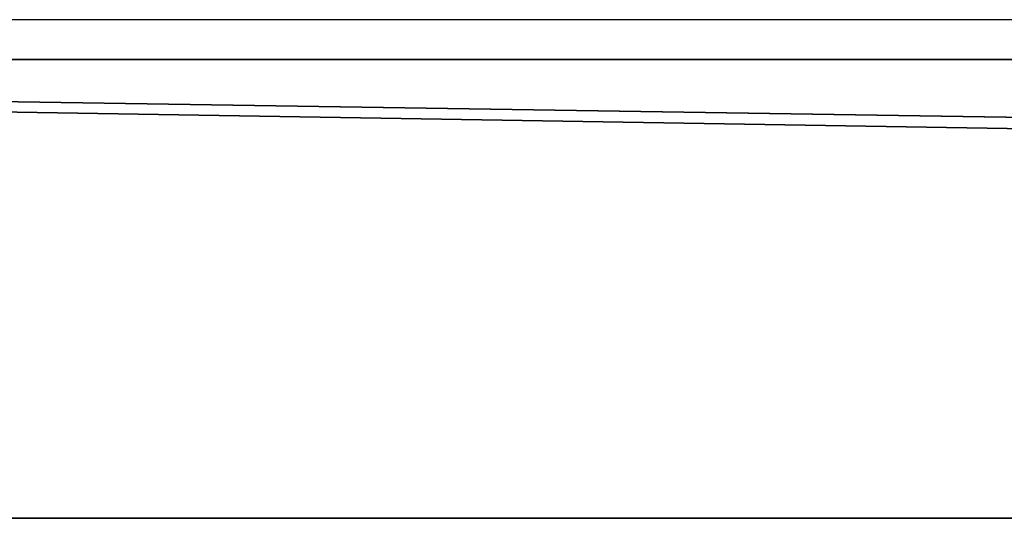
# Model space of a CAD drawing. Header units: millimetres. Extents: x -503 to 6703, y -110 to 193.
# Tile 417 of 656: x 1208 to 1233, y -41 to -29. Entities that reach past the tile are written whole.
import ezdxf

# ---------------------------------------------------------------- set-up
doc = ezdxf.new("R2010")
doc.units = ezdxf.units.MM
doc.layers.add('151', color=7, linetype='Continuous', true_color=0xffffff)

# ---------------------------------------------------------------- blocks, each defined once
blk = doc.blocks.new('UG_SURFACE_141')
at = {"layer": '151', "color": 35, "linetype": 'Continuous', "lineweight": 35}
for points in [[(1859, -30, 2017), (1859, -19.41, 2017), (1141, -19.41, 2017), (1141, -24.75, 2017)], [(1141, -24.75, 2017), (1141, -30, 2017), (1859, -30, 2017)], [(1141, -30), (1141, -25), (1859, -25), (1859, -30)], [(1128, -30, 2030), (1128, -43.5, 2030), (1872, -43.5, 2030), (1872, -42.218, 2030)], [(1872, -42.218, 2030), (1872, -30, 2030), (1128, -30, 2030)], [(1128, -30, 2030), (1872, -30, 2030), (1859, -30, 2017), (1141, -30, 2017)], [(1872, -41.5), (1128, -41.5), (1128, -30), (1141, -30)], [(1872, -41.5), (1141, -30), (1859, -30)], [(1128, -43.5, 2), (1128, -41.5), (1872, -41.5), (1872, -42.218, 0.718)]]:
    blk.add_3dface(points, dxfattribs=at)

msp = doc.modelspace()

# ---------------------------------------------------------------- linework, layer by layer
at = {"layer": '151', "color": 252, "linetype": 'Continuous', "lineweight": -3, "true_color": 0x939598}
for p, q in [((1914.92, -29, 2072.17), (1085.08, -29, 2072.17)), ((1866.08, -29, 2023.33), (1133.92, -29, 2023.33)), ((1128, -30, 2030), (1872, -30, 2030)), ((1141, -30, 2017), (1859, -30, 2017))]:
    msp.add_line(p, q, dxfattribs=at)

# ---------------------------------------------------------------- block references
msp.add_blockref('UG_SURFACE_141', (0, 0), dxfattribs=at)

doc.saveas('drawing.dxf')
